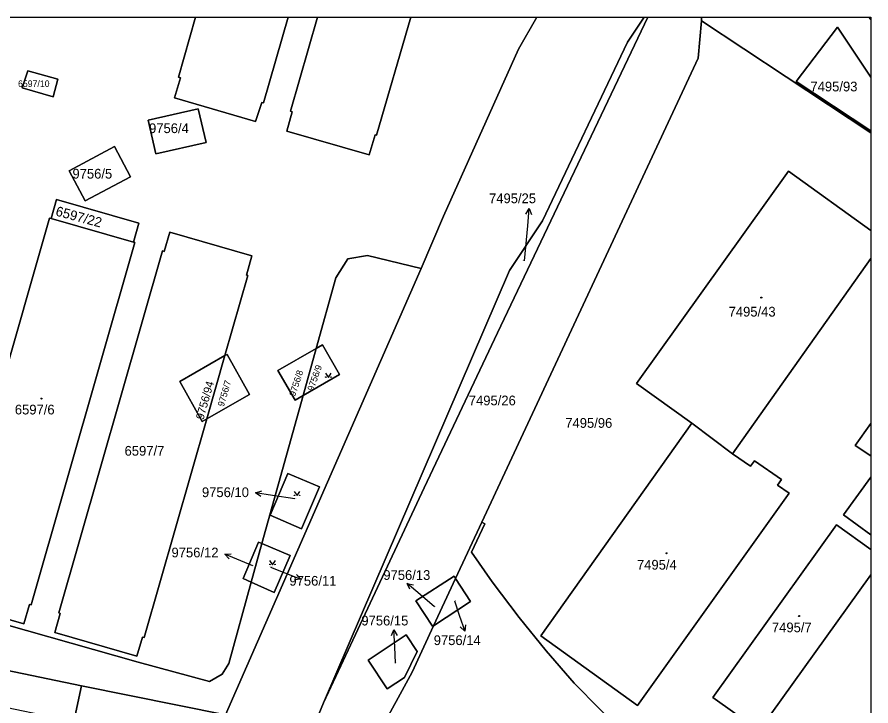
# Model space of a CAD drawing. Extents: x -596233 to -595156, y -1161235 to -1159375.
# Drawn here: x -595307.5 to -595158.2, y -1159497 to -1159376.6 of the extents above; entities that cross this region are included whole.
import ezdxf

# ---------------------------------------------------------------- set-up
doc = ezdxf.new("R2010")
doc.units = 0
for name, color, linetype in [('KN_KULTURY', 7, 'Continuous'), ('KN_PARC_CIS_POM', 7, 'Continuous'), ('KN_PARC_CIS_POZ', 7, 'Continuous'), ('KN_PARC_CIS_STAV', 7, 'Continuous'), ('KN_PARC_PLOCHA', 7, 'Continuous'), ('PARC_C_SIPKA', 7, 'Continuous'), ('parcely_l', 7, 'Continuous')]:
    doc.layers.add(name, color=color, linetype=linetype)

msp = doc.modelspace()

# ---------------------------------------------------------------- linework, layer by layer
at = {"layer": 'KN_KULTURY'}
for points in [[(-595253.5618, -1159438.7916), (-595253.0618, -1159439.5416), (-595252.5618, -1159438.7916)], [(-595259.0418, -1159459.4616), (-595258.5418, -1159460.2116), (-595258.0418, -1159459.4616)], [(-595263.3418, -1159471.5416), (-595262.8418, -1159472.2916), (-595262.3418, -1159471.5416)]]:
    msp.add_lwpolyline(points, dxfattribs=at)
for centre, radius in [((-595177.39, -1159425.6), 0.09), ((-595177.39, -1159425.6), 0.0398), ((-595253.512, -1159439.4914), 0.05), ((-595252.6126, -1159439.4914), 0.05), ((-595303.23, -1159443.24), 0.09), ((-595303.23, -1159443.24), 0.0398), ((-595258.992, -1159460.1614), 0.05), ((-595258.0926, -1159460.1614), 0.05), ((-595193.95, -1159470.28), 0.09), ((-595193.95, -1159470.28), 0.0398), ((-595263.292, -1159472.2414), 0.05), ((-595262.3926, -1159472.2414), 0.05), ((-595170.79, -1159481.25), 0.09), ((-595170.79, -1159481.25), 0.0398)]:
    msp.add_circle(centre, radius, dxfattribs=at)
at = {"layer": 'KN_PARC_PLOCHA'}
for points in [[(-595410.9767, -1159376.5726), (-595276.3002, -1159376.5726), (-595279.29, -1159387.07), (-595278.93, -1159387.18), (-595279.97, -1159390.7), (-595265.79, -1159394.83), (-595264.73, -1159391.48), (-595264.43, -1159391.57), (-595260.1038, -1159376.5726), (-595254.9599, -1159376.5726), (-595259.7, -1159393.04), (-595259.41, -1159393.12), (-595260.33, -1159396.49), (-595245.95, -1159400.67), (-595244.91, -1159397.18), (-595244.63, -1159397.21), (-595238.6846, -1159376.5726), (-595216.6173, -1159376.5726), (-595219.82, -1159382.2), (-595232.93, -1159411.36), (-595236.85, -1159420.53), (-595246.21, -1159418.25), (-595249.66, -1159418.8), (-595251.79, -1159422.12), (-595255.23, -1159434.52), (-595261.88, -1159438.33), (-595258.9, -1159443.53), (-595257.5, -1159442.72), (-595264.68, -1159468.59), (-595265.3, -1159468.32), (-595267.98, -1159474.72), (-595266.55, -1159475.35), (-595270.49, -1159489.55), (-595271.65, -1159491.39), (-595273.86, -1159492.71), (-595286.32, -1159489.33), (-595321.5, -1159479.38)], [(-595271.08, -1159498.54), (-595236.85, -1159420.53), (-595232.93, -1159411.36), (-595219.82, -1159382.2), (-595216.6173, -1159376.5726), (-595197.8493, -1159376.5726), (-595200.76, -1159380.95), (-595215.62, -1159412.17), (-595221.39, -1159420.85), (-595253.9, -1159496.41), (-595255.94, -1159501.37)], [(-595201.13, -1159502.07), (-595210.11, -1159492.97), (-595215.01, -1159487.36), (-595219.71, -1159481.53), (-595224.43, -1159475.25), (-595228.06, -1159470.12), (-595225.72, -1159465.12), (-595226.26, -1159464.87), (-595188.43, -1159383.78), (-595187.84, -1159377.24), (-595158.2304, -1159396.8175), (-595158.2304, -1159413.8456), (-595172.65, -1159403.52), (-595199.23, -1159440.59), (-595189.53, -1159447.57), (-595215.95, -1159484.71), (-595199.03, -1159496.91), (-595172.53, -1159459.78), (-595174.56, -1159458.37), (-595173.88, -1159457.4), (-595178.59, -1159454.12), (-595179.26, -1159455.08), (-595182.41, -1159452.89), (-595158.2304, -1159418.7611), (-595158.2304, -1159447.5843), (-595161.01, -1159451.47), (-595158.2304, -1159453.2529), (-595158.2304, -1159456.9927), (-595163.01, -1159463.57), (-595158.2304, -1159467.06), (-595158.2304, -1159469.6009), (-595164.22, -1159465.31), (-595185.86, -1159495.52), (-595177.75, -1159501.26), (-595158.2304, -1159474.0733), (-595158.2304, -1159508.5826)], [(-595321.5, -1159479.38), (-595286.32, -1159489.33), (-595273.86, -1159492.71), (-595271.65, -1159491.39), (-595270.49, -1159489.55), (-595266.55, -1159475.35), (-595262.52, -1159477.13), (-595259.75, -1159470.69), (-595264.68, -1159468.59), (-595257.5, -1159442.72), (-595251.14, -1159439.05), (-595254.08, -1159433.86), (-595255.23, -1159434.52), (-595251.79, -1159422.12), (-595249.66, -1159418.8), (-595246.21, -1159418.25), (-595236.85, -1159420.53), (-595271.08, -1159498.54), (-595296.22, -1159493.43), (-595309.41, -1159490.7)], [(-595244.3, -1159501.85), (-595238.45, -1159491.04), (-595234.68, -1159482.94), (-595228.2, -1159478.69), (-595230.83, -1159474.68), (-595226.26, -1159464.87), (-595225.72, -1159465.12), (-595228.06, -1159470.12), (-595224.43, -1159475.25), (-595219.71, -1159481.53), (-595215.01, -1159487.36), (-595210.11, -1159492.97), (-595201.13, -1159502.07)]]:
    msp.add_lwpolyline(points, dxfattribs=at)
for points in [[(-595276.3002, -1159376.5726), (-595260.1038, -1159376.5726), (-595264.43, -1159391.57), (-595264.73, -1159391.48), (-595265.79, -1159394.83), (-595279.97, -1159390.7), (-595278.93, -1159387.18), (-595279.29, -1159387.07)], [(-595254.9599, -1159376.5726), (-595238.6846, -1159376.5726), (-595244.63, -1159397.21), (-595244.91, -1159397.18), (-595245.95, -1159400.67), (-595260.33, -1159396.49), (-595259.41, -1159393.12), (-595259.7, -1159393.04)], [(-595187.84, -1159377.24), (-595188.43, -1159383.78), (-595226.26, -1159464.87), (-595230.83, -1159474.68), (-595231.1, -1159474.26), (-595237.77, -1159478.61), (-595234.84, -1159483.05), (-595234.68, -1159482.94), (-595238.45, -1159491.04), (-595244.3, -1159501.85), (-595246.23, -1159504.85), (-595259.09, -1159509.58), (-595255.94, -1159501.37), (-595253.9, -1159496.41), (-595236.33, -1159458.82), (-595223.49, -1159431.78), (-595197.2447, -1159376.5726), (-595187.8404, -1159376.5726)], [(-595253.9, -1159496.41), (-595221.39, -1159420.85), (-595215.62, -1159412.17), (-595200.76, -1159380.95), (-595197.8493, -1159376.5726), (-595197.2447, -1159376.5726), (-595223.49, -1159431.78), (-595236.33, -1159458.82)], [(-595158.2304, -1159377.0125), (-595158.2304, -1159387.0526), (-595164.08, -1159378.35), (-595171.31, -1159387.83), (-595158.2304, -1159396.4637), (-595158.2304, -1159396.8175), (-595187.84, -1159377.24), (-595187.8404, -1159376.5726), (-595158.5873, -1159376.5726)], [(-595158.2304, -1159377.0125), (-595158.5873, -1159376.5726), (-595158.2304, -1159376.5726)], [(-595158.2304, -1159387.0526), (-595158.2304, -1159396.4637), (-595171.31, -1159387.83), (-595164.08, -1159378.35)], [(-595300.36, -1159387.4), (-595301.19, -1159390.5), (-595306.57, -1159388.94), (-595305.63, -1159385.96)], [(-595300.36, -1159387.4), (-595305.63, -1159385.96), (-595306.57, -1159388.94), (-595301.19, -1159390.5)], [(-595274.44, -1159398.48), (-595283.21, -1159400.49), (-595284.56, -1159394.59), (-595275.81, -1159392.63)], [(-595274.44, -1159398.48), (-595275.81, -1159392.63), (-595284.56, -1159394.59), (-595283.21, -1159400.49)], [(-595287.65, -1159404.5), (-595290.45, -1159399.19), (-595298.39, -1159403.42), (-595295.59, -1159408.66)], [(-595287.65, -1159404.5), (-595295.59, -1159408.66), (-595298.39, -1159403.42), (-595290.45, -1159399.19)], [(-595158.2304, -1159413.8456), (-595158.2304, -1159418.7611), (-595182.41, -1159452.89), (-595189.53, -1159447.57), (-595199.23, -1159440.59), (-595172.65, -1159403.52)], [(-595287.16, -1159415.9), (-595286.18, -1159412.61), (-595300.57, -1159408.47), (-595301.52, -1159411.79), (-595301.83, -1159411.74), (-595319.93, -1159475.01), (-595319.67, -1159475.1), (-595320.63, -1159478.46), (-595306.28, -1159482.61), (-595305.29, -1159479.24), (-595305.02, -1159479.31), (-595286.88, -1159415.98)], [(-595287.16, -1159415.9), (-595301.52, -1159411.79), (-595300.57, -1159408.47), (-595286.18, -1159412.61)], [(-595301.52, -1159411.79), (-595287.16, -1159415.9), (-595286.88, -1159415.98), (-595305.02, -1159479.31), (-595305.29, -1159479.24), (-595306.28, -1159482.61), (-595320.63, -1159478.46), (-595319.67, -1159475.1), (-595319.93, -1159475.01), (-595301.83, -1159411.74)], [(-595271.15, -1159435.74), (-595279.06, -1159440.28), (-595275.12, -1159447.24), (-595274.31, -1159446.78), (-595285.26, -1159484.99), (-595285.55, -1159484.92), (-595286.53, -1159488.29), (-595300.91, -1159484.16), (-595299.94, -1159480.8), (-595300.2, -1159480.71), (-595282.05, -1159417.42), (-595281.75, -1159417.52), (-595280.79, -1159414.14), (-595266.46, -1159418.29), (-595267.41, -1159421.66), (-595267.14, -1159421.75)], [(-595274.31, -1159446.78), (-595266.87, -1159442.55), (-595270.75, -1159435.56), (-595271.15, -1159435.74), (-595267.14, -1159421.75), (-595267.41, -1159421.66), (-595266.46, -1159418.29), (-595280.79, -1159414.14), (-595281.75, -1159417.52), (-595282.05, -1159417.42), (-595300.2, -1159480.71), (-595299.94, -1159480.8), (-595300.91, -1159484.16), (-595286.53, -1159488.29), (-595285.55, -1159484.92), (-595285.26, -1159484.99)], [(-595257.5, -1159442.72), (-595258.9, -1159443.53), (-595261.88, -1159438.33), (-595255.23, -1159434.52)], [(-595257.5, -1159442.72), (-595255.23, -1159434.52), (-595254.08, -1159433.86), (-595251.14, -1159439.05)], [(-595274.31, -1159446.78), (-595275.12, -1159447.24), (-595279.06, -1159440.28), (-595271.15, -1159435.74)], [(-595274.31, -1159446.78), (-595271.15, -1159435.74), (-595270.75, -1159435.56), (-595266.87, -1159442.55)], [(-595182.41, -1159452.89), (-595179.26, -1159455.08), (-595178.59, -1159454.12), (-595173.88, -1159457.4), (-595174.56, -1159458.37), (-595172.53, -1159459.78), (-595199.03, -1159496.91), (-595215.95, -1159484.71), (-595189.53, -1159447.57)], [(-595158.2304, -1159453.2529), (-595161.01, -1159451.47), (-595158.2304, -1159447.5843)], [(-595254.62, -1159458.66), (-595260.15, -1159456.32), (-595263.27, -1159463.65), (-595257.77, -1159465.99)], [(-595254.62, -1159458.66), (-595257.77, -1159465.99), (-595263.27, -1159463.65), (-595260.15, -1159456.32)], [(-595158.2304, -1159467.06), (-595163.01, -1159463.57), (-595158.2304, -1159456.9927)], [(-595158.2304, -1159469.6009), (-595158.2304, -1159474.0733), (-595177.75, -1159501.26), (-595185.86, -1159495.52), (-595164.22, -1159465.31)], [(-595264.68, -1159468.59), (-595266.55, -1159475.35), (-595267.98, -1159474.72), (-595265.3, -1159468.32)], [(-595266.55, -1159475.35), (-595264.68, -1159468.59), (-595259.75, -1159470.69), (-595262.52, -1159477.13)], [(-595230.83, -1159474.68), (-595234.68, -1159482.94), (-595234.84, -1159483.05), (-595237.77, -1159478.61), (-595231.1, -1159474.26)], [(-595234.68, -1159482.94), (-595230.83, -1159474.68), (-595228.2, -1159478.69)], [(-595239.79, -1159491.97), (-595237.54, -1159487.47), (-595239.46, -1159484.53), (-595246.12, -1159488.96), (-595242.81, -1159493.97)], [(-595239.79, -1159491.97), (-595242.81, -1159493.97), (-595246.12, -1159488.96), (-595239.46, -1159484.53), (-595237.54, -1159487.47)], [(-595296.22, -1159493.43), (-595297.56, -1159499.69), (-595299.92, -1159510.44), (-595305.07, -1159534.82), (-595315.88, -1159532.61), (-595310.73, -1159508.24), (-595302.91, -1159509.83), (-595300.56, -1159499.08), (-595310.7, -1159497.02), (-595309.41, -1159490.7)], [(-595271.08, -1159498.54), (-595283.04, -1159535.38), (-595284.36, -1159538.04), (-595288.77, -1159538.16), (-595305.07, -1159534.82), (-595299.92, -1159510.44), (-595297.56, -1159499.69), (-595296.22, -1159493.43)]]:
    msp.add_lwpolyline(points, close=True, dxfattribs=at)
at = {"layer": 'PARC_C_SIPKA'}
for points in [[(-595218.8, -1159419.2), (-595218.23, -1159413.04), (-595217.9525, -1159410.0529)], [(-595218.5429, -1159411.0023), (-595217.9525, -1159410.0529), (-595217.5471, -1159411.0948)], [(-595264.8723, -1159460.3753), (-595265.7863, -1159459.7313), (-595264.7227, -1159459.3865)], [(-595258.92, -1159460.77), (-595262.82, -1159460.18), (-595265.7863, -1159459.7313)], [(-595270.4197, -1159471.2808), (-595271.154, -1159470.4378), (-595270.039, -1159470.3562)], [(-595266.25, -1159472.46), (-595268.38, -1159471.58), (-595271.154, -1159470.4378)], [(-595263.19, -1159472.69), (-595260.66, -1159473.7), (-595257.8767, -1159474.8194)], [(-595258.6179, -1159473.9824), (-595257.8767, -1159474.8194), (-595258.991, -1159474.9101)], [(-595238.8425, -1159476.5751), (-595239.2747, -1159475.544), (-595238.1905, -1159475.8169)], [(-595234.51, -1159479.64), (-595237, -1159477.5), (-595239.2747, -1159475.544)], [(-595231.02, -1159478.61), (-595230.19, -1159481.08), (-595229.2316, -1159483.9228)], [(-595242.0603, -1159484.6748), (-595241.6062, -1159483.6531), (-595241.0613, -1159484.6294)], [(-595241.34, -1159489.48), (-595241.47, -1159486.65), (-595241.6062, -1159483.6531)], [(-595229.0773, -1159482.8155), (-595229.2316, -1159483.9228), (-595230.0248, -1159483.1349)]]:
    msp.add_lwpolyline(points, dxfattribs=at)
at = {"layer": 'parcely_l'}
for points in [[(-595410.9767, -1159376.5726), (-595276.3002, -1159376.5726)], [(-595276.3002, -1159376.5726), (-595279.29, -1159387.07), (-595278.93, -1159387.18), (-595279.97, -1159390.7), (-595265.79, -1159394.83), (-595264.73, -1159391.48), (-595264.43, -1159391.57), (-595260.1038, -1159376.5726)], [(-595276.3002, -1159376.5726), (-595260.1038, -1159376.5726)], [(-595254.9599, -1159376.5726), (-595259.7, -1159393.04), (-595259.41, -1159393.12), (-595260.33, -1159396.49), (-595245.95, -1159400.67), (-595244.91, -1159397.18), (-595244.63, -1159397.21), (-595238.6846, -1159376.5726)], [(-595260.1038, -1159376.5726), (-595254.9599, -1159376.5726)], [(-595254.9599, -1159376.5726), (-595238.6846, -1159376.5726)], [(-595253.9, -1159496.41), (-595221.39, -1159420.85), (-595215.62, -1159412.17), (-595200.76, -1159380.95), (-595197.8493, -1159376.5726)], [(-595197.2447, -1159376.5726), (-595223.49, -1159431.78), (-595236.33, -1159458.82), (-595253.9, -1159496.41)], [(-595238.6846, -1159376.5726), (-595216.6173, -1159376.5726)], [(-595216.6173, -1159376.5726), (-595219.82, -1159382.2), (-595232.93, -1159411.36), (-595236.85, -1159420.53)], [(-595187.84, -1159377.24), (-595188.43, -1159383.78), (-595226.26, -1159464.87)], [(-595216.6173, -1159376.5726), (-595197.8493, -1159376.5726)], [(-595197.8493, -1159376.5726), (-595197.2447, -1159376.5726)], [(-595197.2447, -1159376.5726), (-595187.8404, -1159376.5726)], [(-595187.84, -1159377.24), (-595187.8404, -1159376.5726)], [(-595187.8404, -1159376.5726), (-595158.5873, -1159376.5726)], [(-595158.2304, -1159396.8175), (-595187.84, -1159377.24)], [(-595158.5873, -1159376.5726), (-595158.2304, -1159377.0125)], [(-595158.5873, -1159376.5726), (-595158.2304, -1159376.5726), (-595158.2304, -1159377.0125)], [(-595158.2304, -1159377.0125), (-595158.2304, -1159387.0526)], [(-595158.2304, -1159387.0526), (-595164.08, -1159378.35), (-595171.31, -1159387.83), (-595158.2304, -1159396.4637)], [(-595300.36, -1159387.4), (-595305.63, -1159385.96), (-595306.57, -1159388.94), (-595301.19, -1159390.5), (-595300.36, -1159387.4)], [(-595158.2304, -1159387.0526), (-595158.2304, -1159396.4637)], [(-595274.44, -1159398.48), (-595275.81, -1159392.63), (-595284.56, -1159394.59), (-595283.21, -1159400.49), (-595274.44, -1159398.48)], [(-595158.2304, -1159396.4637), (-595158.2304, -1159396.8175)], [(-595158.2304, -1159396.8175), (-595158.2304, -1159413.8456)], [(-595287.65, -1159404.5), (-595295.59, -1159408.66), (-595298.39, -1159403.42), (-595290.45, -1159399.19), (-595287.65, -1159404.5)], [(-595189.53, -1159447.57), (-595199.23, -1159440.59), (-595172.65, -1159403.52), (-595158.2304, -1159413.8456)], [(-595287.16, -1159415.9), (-595286.18, -1159412.61), (-595300.57, -1159408.47), (-595301.52, -1159411.79)], [(-595301.52, -1159411.79), (-595301.83, -1159411.74), (-595319.93, -1159475.01), (-595319.67, -1159475.1), (-595320.63, -1159478.46), (-595306.28, -1159482.61), (-595305.29, -1159479.24), (-595305.02, -1159479.31), (-595286.88, -1159415.98), (-595287.16, -1159415.9)], [(-595287.16, -1159415.9), (-595301.52, -1159411.79)], [(-595271.15, -1159435.74), (-595267.14, -1159421.75), (-595267.41, -1159421.66), (-595266.46, -1159418.29), (-595280.79, -1159414.14), (-595281.75, -1159417.52), (-595282.05, -1159417.42), (-595300.2, -1159480.71), (-595299.94, -1159480.8), (-595300.91, -1159484.16), (-595286.53, -1159488.29), (-595285.55, -1159484.92), (-595285.26, -1159484.99), (-595274.31, -1159446.78)], [(-595158.2304, -1159413.8456), (-595158.2304, -1159418.7611)], [(-595236.85, -1159420.53), (-595246.21, -1159418.25), (-595249.66, -1159418.8), (-595251.79, -1159422.12), (-595255.23, -1159434.52)], [(-595158.2304, -1159418.7611), (-595182.41, -1159452.89)], [(-595158.2304, -1159418.7611), (-595158.2304, -1159447.5843)], [(-595236.85, -1159420.53), (-595271.08, -1159498.54)], [(-595255.23, -1159434.52), (-595261.88, -1159438.33), (-595258.9, -1159443.53), (-595257.5, -1159442.72)], [(-595255.23, -1159434.52), (-595254.08, -1159433.86), (-595251.14, -1159439.05), (-595257.5, -1159442.72)], [(-595257.5, -1159442.72), (-595255.23, -1159434.52)], [(-595274.31, -1159446.78), (-595275.12, -1159447.24), (-595279.06, -1159440.28), (-595271.15, -1159435.74)], [(-595274.31, -1159446.78), (-595266.87, -1159442.55), (-595270.75, -1159435.56), (-595271.15, -1159435.74)], [(-595271.15, -1159435.74), (-595274.31, -1159446.78)], [(-595257.5, -1159442.72), (-595264.68, -1159468.59)], [(-595182.41, -1159452.89), (-595179.26, -1159455.08), (-595178.59, -1159454.12), (-595173.88, -1159457.4), (-595174.56, -1159458.37), (-595172.53, -1159459.78), (-595199.03, -1159496.91), (-595215.95, -1159484.71), (-595189.53, -1159447.57)], [(-595189.53, -1159447.57), (-595182.41, -1159452.89)], [(-595158.2304, -1159453.2529), (-595161.01, -1159451.47), (-595158.2304, -1159447.5843)], [(-595158.2304, -1159447.5843), (-595158.2304, -1159453.2529)], [(-595266.55, -1159475.35), (-595270.49, -1159489.55), (-595271.65, -1159491.39), (-595273.86, -1159492.71), (-595286.32, -1159489.33), (-595321.5, -1159479.38), (-595334.14, -1159476.74), (-595338.2, -1159479.43), (-595345.21, -1159478.9), (-595418.21, -1159457.87), (-595418.33, -1159458.3), (-595423.62, -1159456.77), (-595437.97, -1159452.62), (-595440.35, -1159451.93), (-595440.63, -1159452.83), (-595441.39, -1159452.59)], [(-595158.2304, -1159453.2529), (-595158.2304, -1159456.9927)], [(-595254.62, -1159458.66), (-595257.77, -1159465.99), (-595263.27, -1159463.65), (-595260.15, -1159456.32), (-595254.62, -1159458.66)], [(-595158.2304, -1159467.06), (-595163.01, -1159463.57), (-595158.2304, -1159456.9927)], [(-595158.2304, -1159456.9927), (-595158.2304, -1159467.06)], [(-595230.83, -1159474.68), (-595226.26, -1159464.87)], [(-595226.26, -1159464.87), (-595225.72, -1159465.12), (-595228.06, -1159470.12), (-595224.43, -1159475.25), (-595219.71, -1159481.53), (-595215.01, -1159487.36), (-595210.11, -1159492.97), (-595201.13, -1159502.07), (-595195.09, -1159507.41), (-595187.03, -1159513.68), (-595178.3, -1159519.5), (-595169.67, -1159524.42)], [(-595158.2304, -1159474.0733), (-595177.75, -1159501.26), (-595185.86, -1159495.52), (-595164.22, -1159465.31), (-595158.2304, -1159469.6009)], [(-595158.2304, -1159467.06), (-595158.2304, -1159469.6009)], [(-595266.55, -1159475.35), (-595267.98, -1159474.72), (-595265.3, -1159468.32), (-595264.68, -1159468.59)], [(-595264.68, -1159468.59), (-595266.55, -1159475.35)], [(-595264.68, -1159468.59), (-595259.75, -1159470.69), (-595262.52, -1159477.13), (-595266.55, -1159475.35)], [(-595158.2304, -1159469.6009), (-595158.2304, -1159474.0733)], [(-595234.68, -1159482.94), (-595234.84, -1159483.05), (-595237.77, -1159478.61), (-595231.1, -1159474.26), (-595230.83, -1159474.68)], [(-595234.68, -1159482.94), (-595230.83, -1159474.68)], [(-595230.83, -1159474.68), (-595228.2, -1159478.69), (-595234.68, -1159482.94)], [(-595158.2304, -1159474.0733), (-595158.2304, -1159508.5826)], [(-595244.3, -1159501.85), (-595238.45, -1159491.04), (-595234.68, -1159482.94)], [(-595239.79, -1159491.97), (-595242.81, -1159493.97), (-595246.12, -1159488.96), (-595239.46, -1159484.53), (-595237.54, -1159487.47), (-595239.79, -1159491.97)], [(-595309.41, -1159490.7), (-595296.22, -1159493.43)], [(-595296.22, -1159493.43), (-595297.56, -1159499.69), (-595299.92, -1159510.44), (-595305.07, -1159534.82)], [(-595271.08, -1159498.54), (-595296.22, -1159493.43)], [(-595259.09, -1159509.58), (-595255.94, -1159501.37), (-595253.9, -1159496.41)]]:
    msp.add_lwpolyline(points, dxfattribs=at)

# ---------------------------------------------------------------- texts
at = {"layer": 'KN_PARC_CIS_POM'}
for s, p in [('7495/25', (-595219.1333, -1159419.2)), ('9756/10', (-595259.0783, -1159460.77)), ('9756/12', (-595266.4083, -1159472.46)), ('9756/11', (-595263.3483, -1159472.69)), ('9756/14', (-595231.1783, -1159478.61)), ('9756/13', (-595234.6683, -1159479.64)), ('9756/15', (-595241.4983, -1159489.48))]:
    msp.add_text(s, height=0.1, dxfattribs=at).set_placement(p)
at = {"layer": 'KN_PARC_CIS_POZ'}
for s, height, p in [('6597/10', 1.14, (-595307.32, -1159388.78)), ('7495/93', 1.7, (-595168.8066, -1159389.56)), ('9756/4', 1.7, (-595284.4166, -1159396.85)), ('9756/5', 1.7, (-595297.8066, -1159404.8)), ('7495/25', 1.7, (-595224.9866, -1159409.1)), ('7495/26', 1.7, (-595228.5266, -1159444.43)), ('7495/96', 1.7, (-595211.6566, -1159448.36)), ('6597/7', 1.7, (-595288.6966, -1159453.23)), ('9756/10', 1.7, (-595275.1716, -1159460.47)), ('9756/12', 1.7, (-595280.4916, -1159471)), ('9756/13', 1.7, (-595243.4666, -1159474.94)), ('9756/11', 1.7, (-595259.8816, -1159475.95)), ('9756/15', 1.7, (-595247.3066, -1159482.9)), ('9756/14', 1.7, (-595234.6566, -1159486.33))]:
    msp.add_text(s, height=height, dxfattribs=at).set_placement(p)
for s, height, rotation, p in [('6597/22', 1.7, 344.999855, (-595300.8699, -1159411.2344)), ('9756/9', 1.14, 70.528741, (-595255.7067, -1159442.013)), ('9756/8', 1.14, 72.106491, (-595258.877, -1159442.9464)), ('9756/94', 1.42, 74.25904, (-595274.9099, -1159447.044)), ('9756/7', 1.14, 73.982115, (-595271.3494, -1159444.731))]:
    msp.add_text(s, height=height, rotation=rotation, dxfattribs=at).set_placement(p)
at = {"layer": 'KN_PARC_CIS_STAV'}
for s, p in [('7495/43', (-595183.1066, -1159428.91)), ('6597/6', (-595307.8766, -1159446.02)), ('7495/4', (-595199.1266, -1159473.14)), ('7495/7', (-595175.5366, -1159484.09))]:
    msp.add_text(s, height=1.7, dxfattribs=at).set_placement(p)

doc.saveas('drawing.dxf')
